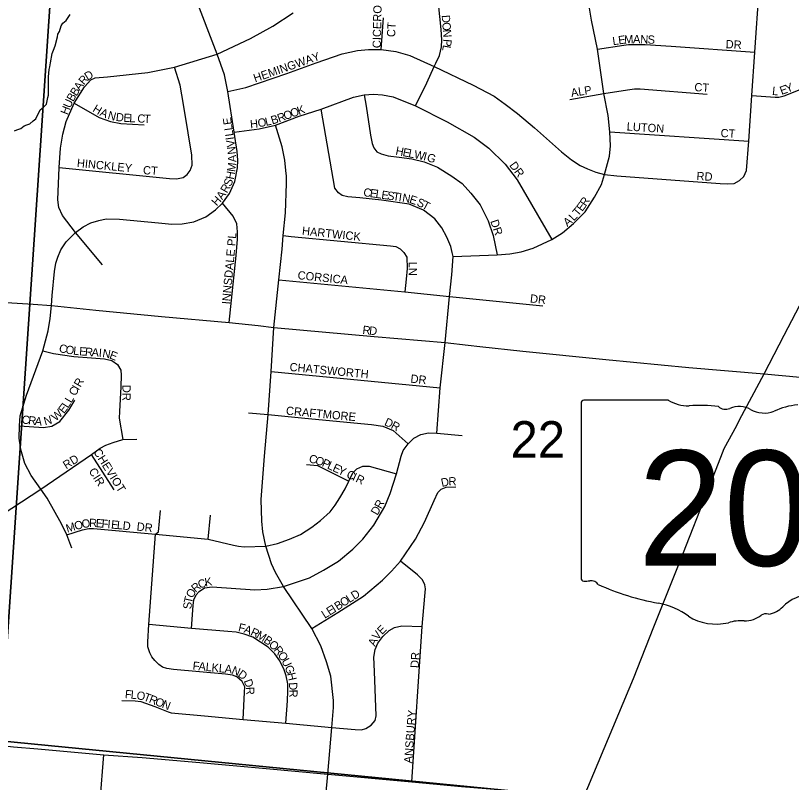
# Model space of a CAD drawing. Extents: x 0 to 680, y 0 to 440.
# Drawn here: x 75.32 to 89.22, y 228.79 to 242.52 of the extents above; entities that cross this region are included whole.
import ezdxf

# ---------------------------------------------------------------- set-up
doc = ezdxf.new("R2010")
doc.units = 0
for name, color, linetype in [('GM_X_City_Street', 7, 'Continuous'), ('GM_X_City_Street_Text', 7, 'Continuous'), ('GM_X_Minor_River', 7, 'Continuous'), ('GM_X_Section', 7, 'Continuous'), ('GM_X_Section_Text', 7, 'Continuous'), ('GM_X_State_Location', 7, 'Continuous'), ('GM_X_State_Route', 7, 'Continuous'), ('GM_X_State_Shield', 7, 'Continuous')]:
    doc.layers.add(name, color=color, linetype=linetype)

msp = doc.modelspace()

# ---------------------------------------------------------------- linework, layer by layer
at = {"layer": 'GM_X_City_Street'}
for points in [[(82.49, 240.904), (82.694, 241.318), (82.825, 241.606), (82.855, 241.667), (82.916, 241.808), (82.953, 241.962), (82.958, 242.087), (82.948, 242.269), (82.82, 243.503)], [(79.13, 241.161), (79.449, 241.232), (80.182, 241.483), (80.71, 241.677), (81.176, 241.833), (81.45, 241.896), (81.644, 241.911), (81.876, 241.916), (82.135, 241.878), (82.384, 241.808), (82.825, 241.606), (83.52, 241.274), (83.895, 241.075), (84.094, 240.937), (84.313, 240.766), (84.62, 240.509), (85.102, 240.079), (85.284, 239.938), (85.44, 239.834), (85.571, 239.777), (85.715, 239.719), (85.873, 239.678), (86.096, 239.654), (87.946, 239.513), (88.076, 239.506), (88.196, 239.517), (88.292, 239.565), (88.368, 239.638), (88.415, 239.748), (88.457, 240.274), (88.514, 241.09), (88.568, 241.868), (88.645, 242.993)], [(76.333, 232.988), (76.241, 233.224), (76.151, 233.423), (75.894, 233.879), (75.777, 234.042), (75.608, 234.289), (75.491, 234.5), (75.418, 234.752), (75.39, 234.952), (75.394, 235.175), (75.407, 235.357), (75.524, 235.725), (75.817, 236.519), (75.912, 236.877), (75.947, 237.1), (75.968, 237.332), (75.983, 237.508), (76.026, 237.936), (76.049, 238.085), (76.08, 238.197), (76.139, 238.326), (76.23, 238.47), (76.398, 238.638), (76.535, 238.741), (76.672, 238.81), (76.816, 238.854), (76.951, 238.879), (77.189, 238.878), (77.885, 238.808), (78.124, 238.787), (78.307, 238.791), (78.52, 238.83), (78.734, 238.916), (78.909, 239.044), (79.029, 239.162), (79.155, 239.336), (79.255, 239.548), (79.303, 239.794), (79.306, 239.929), (79.293, 240.089), (79.24, 240.431), (79.13, 241.161), (79.065, 241.46), (78.937, 241.831), (78.529, 242.89)], [(83.16, 238.206), (83.953, 238.238), (84.179, 238.254), (84.381, 238.289), (84.597, 238.354), (84.927, 238.509), (85.118, 238.631), (85.32, 238.795), (85.524, 239.009), (85.692, 239.268), (85.821, 239.495), (85.873, 239.678), (85.962, 240.003), (85.979, 240.19), (85.971, 240.44), (85.937, 240.731), (85.863, 241.127), (85.747, 241.919), (85.642, 242.436), (85.596, 242.691)], [(76.882, 238.06), (76.398, 238.638), (76.168, 238.942), (76.103, 239.083), (76.083, 239.221), (76.105, 239.799), (76.128, 240.148), (76.17, 240.397), (76.231, 240.623), (76.376, 240.952), (76.56, 241.245), (76.674, 241.368), (76.754, 241.404), (76.971, 241.423), (77.695, 241.5), (78.171, 241.599), (78.937, 241.831), (79.533, 242.109), (79.933, 242.332), (80.3, 242.572)], [(81.876, 241.916), (81.914, 242.478)], [(85.747, 241.919), (86.22, 241.992), (86.305, 242.004), (86.603, 242.004), (87.069, 241.972), (88.568, 241.868)], [(76.105, 239.799), (78.085, 239.605), (78.21, 239.6), (78.329, 239.62), (78.399, 239.675), (78.455, 239.747), (78.49, 239.841), (78.484, 240.022), (78.351, 240.824), (78.305, 241.101), (78.272, 241.272), (78.171, 241.599)], [(79.24, 240.431), (79.688, 240.494), (79.98, 240.557), (80.406, 240.718), (80.796, 240.846), (81.375, 241.06), (81.571, 241.103), (81.738, 241.116), (81.899, 241.103), (82.087, 241.065), (82.49, 240.904), (83.057, 240.617), (83.537, 240.345), (83.802, 240.148), (84.095, 239.863), (84.311, 239.58), (84.927, 238.509)], [(85.25, 241.019), (85.863, 241.127), (86.286, 241.19), (86.41, 241.207), (86.511, 241.208), (87.712, 241.111)], [(88.993, 241.062), (89.017, 241.063), (89.091, 241.084), (89.438, 241.222), (89.515, 241.228), (90.37, 241.173), (90.492, 241.155), (90.592, 241.122), (90.693, 241.069), (91.25, 240.728)], [(81.571, 241.103), (81.602, 240.897), (81.685, 240.378), (81.712, 240.232), (81.74, 240.154), (81.793, 240.084), (81.871, 240.046), (81.997, 240.011), (82.198, 239.988), (82.42, 239.958), (82.646, 239.902), (82.88, 239.807), (83.14, 239.648), (83.323, 239.512), (83.482, 239.341), (83.648, 239.132), (83.792, 238.843), (83.882, 238.586), (83.953, 238.238)], [(88.514, 241.09), (88.927, 241.062), (88.993, 241.062)], [(76.376, 240.952), (76.821, 240.696), (77.027, 240.623), (77.211, 240.589), (77.627, 240.564)], [(82.868, 235.047), (82.928, 235.855), (83.021, 236.665), (83.097, 237.493), (83.14, 237.881), (83.16, 238.206), (83.142, 238.279), (83.119, 238.389), (83.051, 238.556), (82.958, 238.719), (82.833, 238.88), (82.631, 239.036), (82.377, 239.147), (81.878, 239.213), (81.491, 239.258), (81.277, 239.276), (81.176, 239.301), (81.111, 239.346), (81.045, 239.429), (80.796, 240.846)], [(80.843, 228.098), (80.916, 228.937), (80.988, 229.777), (81.021, 230.134), (81.019, 230.256), (80.972, 230.691), (80.897, 230.953), (80.792, 231.238), (80.63, 231.545), (80.125, 232.3), (79.978, 232.552), (79.912, 232.704), (79.81, 233.021), (79.753, 233.277), (79.735, 233.469), (79.727, 233.859), (79.784, 234.63), (79.849, 235.377), (79.902, 236.147), (79.952, 236.938), (80.039, 237.788), (80.101, 238.337), (80.121, 238.583), (80.159, 238.989), (80.18, 239.516), (80.178, 239.647), (80.167, 239.749), (80.148, 239.929), (80.099, 240.168), (79.98, 240.557)], [(85.971, 240.44), (88.457, 240.274)], [(79.15, 237.025), (79.278, 238.223), (79.298, 238.52), (79.301, 238.649), (79.286, 238.79), (79.223, 238.928), (79.029, 239.162)], [(80.121, 238.583), (80.262, 238.568), (82.04, 238.4), (82.133, 238.385), (82.213, 238.342), (82.281, 238.281), (82.334, 238.196), (82.337, 237.994), (82.319, 237.8), (82.299, 237.574)], [(80.039, 237.788), (82.299, 237.574), (83.097, 237.493), (84.771, 237.325)], [(74.86, 237.41), (75.164, 237.385), (75.64, 237.354)], [(75.64, 237.354), (75.968, 237.332), (76.766, 237.247), (77.941, 237.133), (79.15, 237.025), (79.673, 236.97), (79.952, 236.938), (81.747, 236.776), (83.021, 236.665), (83.433, 236.62)], [(83.433, 236.62), (83.638, 236.597), (84.411, 236.514), (85.899, 236.366), (87.384, 236.217), (88.731, 236.106), (89.954, 235.991), (89.977, 235.988)], [(75.817, 236.519), (76.008, 236.471), (76.371, 236.418), (76.688, 236.393), (76.919, 236.373), (77.051, 236.344), (77.15, 236.272), (77.208, 236.171), (77.214, 236.082), (77.209, 235.875), (77.185, 235.433), (77.183, 235.31), (77.244, 234.931)], [(79.902, 236.147), (82.928, 235.855)], [(75.394, 235.175), (75.824, 235.146), (75.973, 235.172), (76.121, 235.253), (76.282, 235.457), (76.39, 235.636)], [(79.498, 235.411), (79.849, 235.377), (80.506, 235.314), (81.701, 235.199), (81.904, 235.171), (82.086, 235.093), (82.357, 234.855)], [(78.477, 231.548), (78.506, 231.96), (78.519, 232.063), (78.558, 232.149), (78.614, 232.211), (78.707, 232.273), (78.844, 232.293), (79.608, 232.24), (79.834, 232.253), (80.125, 232.3), (80.587, 232.452), (80.839, 232.592), (81.111, 232.751), (81.365, 232.967), (81.546, 233.146), (81.741, 233.396), (81.938, 233.732), (82.037, 233.966), (82.147, 234.317), (82.229, 234.634), (82.269, 234.735), (82.357, 234.855), (82.457, 234.954), (82.585, 235.018), (82.718, 235.049), (82.868, 235.047), (83.321, 235.003)], [(75.087, 233.586), (75.777, 234.042), (76.687, 234.663), (76.839, 234.777), (76.944, 234.827), (77.075, 234.879), (77.244, 234.931), (77.497, 234.937)], [(77.092, 234.028), (76.687, 234.663)], [(76.241, 233.224), (76.525, 233.314), (76.637, 233.336), (76.723, 233.337), (77.831, 233.234), (78.777, 233.145), (79.227, 233.036), (79.317, 233.02), (79.419, 233.01), (79.81, 233.021), (80.016, 233.07), (80.233, 233.147), (80.426, 233.232), (80.634, 233.361), (80.788, 233.479), (80.957, 233.637), (81.052, 233.753), (81.134, 233.886), (81.227, 234.046), (81.293, 234.187), (81.363, 234.332), (81.435, 234.407), (81.546, 234.456), (81.659, 234.454), (82.147, 234.317)], [(80.535, 234.483), (80.734, 234.466), (81.293, 234.187)], [(80.63, 231.545), (81.098, 231.831), (81.555, 232.123), (81.898, 232.413), (82.059, 232.572), (82.22, 232.753), (82.488, 233.146), (82.651, 233.451), (82.824, 233.838), (82.89, 233.982), (82.947, 234.041), (83.04, 234.079), (83.21, 234.083)], [(79.4, 229.92), (79.428, 230.409), (79.43, 230.5), (79.386, 230.598), (79.29, 230.683), (79.209, 230.713), (79.087, 230.729), (78.157, 230.812), (78.037, 230.832), (77.955, 230.856), (77.89, 230.9), (77.817, 230.975), (77.768, 231.041), (77.729, 231.111), (77.695, 231.218), (77.692, 231.306), (77.712, 231.616), (77.831, 233.234), (77.883, 233.275), (77.92, 233.662)], [(78.777, 233.145), (78.815, 233.577)], [(82.424, 228.803), (82.608, 231.582), (82.656, 232.128), (82.665, 232.256), (82.658, 232.331), (82.612, 232.417), (82.525, 232.51), (82.22, 232.753)], [(77.231, 230.259), (77.468, 230.253), (77.571, 230.242), (77.822, 230.149), (78.058, 230.057), (78.11, 230.039), (78.708, 229.986), (79.4, 229.92), (80.164, 229.852), (80.988, 229.777), (81.407, 229.738), (81.519, 229.733), (81.601, 229.756), (81.692, 229.814), (81.763, 229.899), (81.784, 229.986), (81.754, 230.779), (81.74, 231.036), (81.763, 231.17), (81.814, 231.287), (81.901, 231.401), (82.015, 231.509), (82.112, 231.562), (82.242, 231.595), (82.608, 231.582)], [(80.164, 229.852), (80.195, 230.252), (80.2, 230.429), (80.2, 230.556), (80.169, 230.701), (80.137, 230.807), (80.057, 230.966), (79.97, 231.094), (79.849, 231.214), (79.715, 231.305), (79.575, 231.389), (79.418, 231.448), (79.277, 231.479), (79.13, 231.492), (78.477, 231.548), (77.712, 231.616)], [(73.375, 229.618), (73.429, 229.614), (73.966, 229.574), (75.29, 229.43), (75.723, 229.395), (76.908, 229.287), (77.592, 229.24), (78.627, 229.149), (79.814, 229.038), (80.916, 228.937), (82.424, 228.803), (83.309, 228.721), (84.197, 228.644), (85.499, 228.514)], [(76.839, 228.464), (76.908, 229.287)]]:
    msp.add_lwpolyline(points, dxfattribs=at)
at = {"layer": 'GM_X_Minor_River'}
msp.add_lwpolyline([(75.309, 240.456), (75.351, 240.473), (75.423, 240.501), (75.477, 240.548), (75.525, 240.565), (75.579, 240.581), (75.639, 240.634), (75.687, 240.669), (75.768, 240.834), (75.828, 240.88), (75.877, 240.932), (75.903, 241.051), (75.916, 241.098), (75.918, 241.176), (75.915, 241.342), (75.917, 241.425), (75.925, 241.556), (75.938, 241.604), (75.952, 241.675), (75.979, 241.841), (76.004, 241.9), (76.035, 241.976), (76.074, 242.142), (76.081, 242.19), (76.112, 242.237), (76.143, 242.337), (76.174, 242.384), (76.234, 242.431), (76.302, 242.542)], dxfattribs=at)
at = {"layer": 'GM_X_Section'}
for points in [[(60.408, 246.656), (76.108, 245.175), (75.056, 229.533), (59.484, 230.548)], [(76.108, 245.175), (91.891, 243.739), (90.794, 227.996), (75.056, 229.533)], [(90.794, 227.996), (89.303, 212.485), (73.628, 213.785), (75.056, 229.533)]]:
    msp.add_lwpolyline(points, close=True, dxfattribs=at)
at = {"layer": 'GM_X_State_Route'}
for points in [[(89.093, 236.801), (89.918, 238.385), (90.431, 239.31), (91.25, 240.728), (91.921, 241.885), (92.524, 242.864), (93.276, 244.171), (93.899, 245.257), (94.425, 246.271), (94.886, 247.087), (95.237, 247.851), (95.964, 249.262), (96.113, 249.541), (96.83, 250.958), (97.128, 251.521)], [(88.293, 235.28), (88.731, 236.106), (89.093, 236.801)], [(81.354, 213.133), (81.744, 217.116), (81.802, 217.704), (81.873, 218.516), (82.041, 220.108), (82.217, 222.268), (82.298, 222.605), (82.362, 222.797), (82.456, 223.004), (82.937, 223.779), (83.663, 224.921), (84.286, 225.933), (84.674, 226.547), (84.802, 226.769), (85.499, 228.514), (86.393, 230.654), (86.757, 231.578), (87.22, 232.741), (87.766, 234.128), (87.955, 234.614), (88.015, 234.772), (88.24, 235.18), (88.293, 235.28)]]:
    msp.add_lwpolyline(points, dxfattribs=at)
at = {"layer": 'GM_X_State_Shield'}
for p, q in [((85.455, 235.582), (85.455, 232.449)), ((87.017, 235.636), (85.506, 235.636))]:
    msp.add_line(p, q, dxfattribs=at)
for centre, major_axis, start_param, end_param in [((85.514, 235.589), (0.0598, 0), 1.712693, 3.28349), ((87.376, 235.999), (0.58, 0), 4.042523, 4.731795), ((87.569, 233.877), (2.081, 0), 1.404758, 1.657858), ((89.474, 234.679), (1.101, 0), 1.699011, 2.107814), ((88.041, 235.605), (0.167, 0), 3.836095, 5.185415), ((88.287, 235.243), (0.348, 0), 0.950623, 2.079405), ((88.735, 235.739), (0.418, 0), 4.081561, 5.145723), ((85.515, 232.443), (0.0603, 0), 3.00124, 4.508301), ((85.524, 232.763), (0.46, 0), 4.665946, 4.897461), ((85.618, 232.269), (0.166, 0), 0.519207, 1.627899), ((87.713, 235.083), (3.951, 0), 4.195997, 4.488961), ((89.66, 231.57), (0.749, 0), 1.647645, 2.488434), ((86.535, 231.042), (1.236, 0), 0.823519, 1.323587), ((88.76, 231.715), (0.118, 0), 1.147584, 2.315152), ((88.71, 232.146), (0.442, 0), 4.937069, 5.64225), ((87.872, 232.253), (0.784, 0), 4.026481, 4.996735), ((88.325, 231.17), (0.645, 0), 1.495662, 1.94098), ((88.382, 232.019), (0.418, 0), 4.691044, 5.507374)]:
    msp.add_ellipse(centre, major_axis=major_axis, ratio=0.8, start_param=start_param, end_param=end_param, dxfattribs=at)

# ---------------------------------------------------------------- texts
at = {"layer": 'GM_X_City_Street_Text'}
for s, height, rotation, p in [('CICERO', 0.1482, 88.8774, (81.867, 241.936)), ('D', 0.148, 274.397, (82.957, 242.526)), ('CT', 0.1482, 86.8215, (82.122, 242.132)), ('O', 0.148, 274.3752, (82.967, 242.396)), ('N', 0.148, 274.3839, (82.977, 242.266)), ('P', 0.148, 265.9806, (82.99, 242.103)), ('L', 0.148, 7.9756, (86.026, 241.989)), ('E', 0.148, 7.9485, (86.129, 242.004)), ('M', 0.148, 3.0252, (86.229, 242.018)), ('A', 0.148, 358.6012, (86.383, 242.026)), ('N', 0.148, 358.404, (86.513, 242.023)), ('S', 0.148, 358.4114, (86.643, 242.019)), ('DR', 0.1482, 356.989, (88.04, 241.937)), ('L', 0.148, 260.394, (82.983, 242.002)), ('HEMINGWAY', 0.1482, 19.2304, (79.616, 241.323)), ('D', 0.148, 32.902, (76.618, 241.351)), ('R', 0.148, 48.6427, (76.549, 241.269)), ('A', 0.148, 55.6491, (76.478, 241.166)), ('ALP', 0.1482, 8.7493, (85.282, 241.063)), ('CT', 0.1482, 356.8094, (87.479, 241.168)), ('L', 0.148, 354.2541, (88.87, 241.101)), ('E', 0.148, 20.0634, (89.044, 241.099)), ('Y', 0.148, 20.7974, (89.144, 241.136)), ('B', 0.148, 59.4901, (76.356, 240.968)), ('B', 0.148, 56.9364, (76.415, 241.068)), ('U', 0.148, 66.8674, (76.307, 240.853)), ('H', 0.148, 68.5639, (76.26, 240.732)), ('H', 0.148, 328.8263, (76.693, 240.811)), ('A', 0.148, 336.1786, (76.823, 240.734)), ('O', 0.148, 20.2875, (80.277, 240.693)), ('K', 0.148, 20.2875, (80.399, 240.738)), ('N', 0.148, 345.0167, (76.966, 240.673)), ('D', 0.148, 353.5139, (77.115, 240.635)), ('E', 0.148, 356.949, (77.255, 240.619)), ('L', 0.148, 357.466, (77.36, 240.613)), ('C', 0.148, 357.4493, (77.504, 240.607)), ('T', 0.148, 357.466, (77.621, 240.602)), ('E', 0.148, 98.1417, (79.201, 240.575)), ('L', 0.148, 13.0216, (79.811, 240.544)), ('B', 0.148, 17.0631, (79.923, 240.57)), ('R', 0.148, 20.1875, (80.044, 240.607)), ('O', 0.148, 20.2873, (80.154, 240.648)), ('L', 0.148, 98.1383, (79.215, 240.472)), ('H', 0.148, 5.6693, (79.532, 240.502)), ('O', 0.148, 11.0194, (79.677, 240.518)), ('LUTON', 0.1482, 356.3452, (86.267, 240.463)), ('L', 0.148, 98.1147, (79.23, 240.369)), ('CT', 0.1482, 356.8215, (87.949, 240.346)), ('I', 0.148, 98.1502, (79.239, 240.304)), ('V', 0.148, 98.0208, (79.258, 240.175)), ('N', 0.148, 97.0751, (79.274, 240.043)), ('H', 0.148, 348.9172, (82.122, 240.032)), ('E', 0.148, 348.916, (82.25, 240.007)), ('A', 0.148, 91.8415, (79.279, 239.897)), ('L', 0.148, 348.916, (82.352, 239.987)), ('W', 0.148, 348.7461, (82.455, 239.967)), ('I', 0.148, 346.1439, (82.619, 239.935)), ('G', 0.148, 343.4871, (82.681, 239.919)), ('HINCKLEY', 0.1482, 354.3693, (76.419, 239.811)), ('M', 0.148, 82.625, (79.258, 239.716)), ('DR', 0.1482, 306.2494, (84.161, 239.839)), ('CT', 0.1482, 356.8215, (77.605, 239.681)), ('H', 0.148, 78.85, (79.231, 239.578)), ('RD', 0.1482, 356.989, (87.518, 239.576)), ('S', 0.148, 66.0215, (79.178, 239.448)), ('R', 0.148, 60.2518, (79.112, 239.331)), ('A', 0.148, 54.5919, (79.028, 239.212)), ('C', 0.148, 351.9352, (81.547, 239.289)), ('E', 0.148, 351.9124, (81.663, 239.273)), ('L', 0.148, 351.9395, (81.766, 239.258)), ('E', 0.148, 351.9489, (81.87, 239.243)), ('S', 0.148, 351.9124, (81.973, 239.229)), ('T', 0.148, 351.9489, (82.076, 239.214)), ('I', 0.148, 351.9317, (82.18, 239.199)), ('N', 0.148, 350.491, (82.243, 239.19)), ('E', 0.148, 341.4786, (82.366, 239.17)), ('H', 0.148, 47.8292, (78.929, 239.1)), ('S', 0.148, 336.8337, (82.498, 239.124)), ('T', 0.148, 331.7122, (82.591, 239.084)), ('E', 0.148, 53.4095, (85.474, 239.003)), ('R', 0.148, 56.4417, (85.541, 239.094)), ('T', 0.148, 49.7959, (85.4, 238.916)), ('A', 0.148, 39.2402, (85.207, 238.735)), ('L', 0.148, 47.2993, (85.324, 238.834)), ('DR', 0.1482, 288.435, (83.826, 238.84)), ('INNSDALE PL', 0.14823, 84.8642, (79.167, 237.346)), ('HARTWICK', 0.1482, 353.912, (80.45, 238.598)), ('LN', 0.1482, 270, (82.366, 238.114)), ('CORSICA', 0.1482, 354.1966, (80.372, 237.802)), ('DR', 0.1482, 353.6638, (84.533, 237.385)), ('R', 0.148, 353.4774, (81.533, 236.824)), ('D', 0.148, 354.7791, (81.653, 236.81)), ('C', 0.148, 349.3236, (76.095, 236.497)), ('O', 0.148, 349.7736, (76.212, 236.475)), ('L', 0.148, 353.957, (76.352, 236.451)), ('E', 0.148, 355.7101, (76.461, 236.439)), ('R', 0.148, 355.6497, (76.565, 236.431)), ('A', 0.148, 355.6466, (76.682, 236.422)), ('I', 0.148, 355.6525, (76.812, 236.413)), ('N', 0.148, 349.8261, (76.873, 236.408)), ('E', 0.148, 338.6349, (76.994, 236.387)), ('CHATSWORTH', 0.1482, 354.5887, (80.228, 236.159)), ('R', 0.148, 59.9261, (76.487, 235.856)), ('DR', 0.1482, 353.9946, (82.393, 235.95)), ('C', 0.148, 59.9261, (76.396, 235.698)), ('I', 0.148, 59.9135, (76.455, 235.8)), ('DR', 0.1482, 270, (77.24, 235.909)), ('E', 0.148, 51.6018, (76.191, 235.384)), ('L', 0.148, 58.0219, (76.266, 235.481)), ('L', 0.148, 59.87, (76.324, 235.574)), ('W', 0.148, 41.2082, (76.043, 235.251)), ('CRAFTMORE', 0.1482, 354.6832, (80.164, 235.376)), ('C', 0.148, 353.2575, (75.429, 235.219)), ('R', 0.148, 353.2575, (75.546, 235.206)), ('A', 0.148, 353.2519, (75.662, 235.192)), ('N', 0.148, 16.0133, (75.855, 235.182)), ('D', 0.148, 335.9576, (81.918, 235.191)), ('R', 0.148, 331.9032, (82.035, 235.139)), ('CHEVIOT', 0.1482, 302.1051, (76.714, 234.711)), ('RD', 0.1482, 32.0029, (76.232, 234.394)), ('C', 0.148, 345.757, (80.569, 234.525)), ('O', 0.148, 341.4477, (80.68, 234.497)), ('P', 0.148, 337.1384, (80.8, 234.457)), ('L', 0.148, 334.9837, (80.895, 234.417)), ('E', 0.148, 334.9837, (80.99, 234.373)), ('Y', 0.148, 334.9837, (81.084, 234.328)), ('CIR', 0.1482, 302.2765, (76.629, 234.366)), ('C', 0.148, 334.9837, (81.238, 234.257)), ('I', 0.148, 334.9837, (81.344, 234.207)), ('R', 0.148, 334.9837, (81.404, 234.179)), ('D', 0.148, 12.1543, (82.961, 234.081)), ('R', 0.148, 1.6761, (83.081, 234.107)), ('R', 0.148, 61.3923, (81.871, 233.678)), ('D', 0.148, 60.491, (81.806, 233.562)), ('O', 0.148, 16.0294, (76.401, 233.306)), ('O', 0.148, 9.9941, (76.523, 233.341)), ('R', 0.148, 359.7814, (76.644, 233.363)), ('E', 0.148, 354.9936, (76.758, 233.363)), ('F', 0.148, 354.719, (76.862, 233.354)), ('I', 0.148, 354.7027, (76.966, 233.344)), ('E', 0.148, 354.6918, (77.031, 233.338)), ('L', 0.148, 354.7328, (77.135, 233.329)), ('D', 0.148, 354.7027, (77.239, 233.319)), ('M', 0.148, 16.5283, (76.252, 233.262)), ('DR', 0.1482, 353.9832, (77.489, 233.302)), ('R', 0.148, 40.3932, (78.548, 232.185)), ('C', 0.148, 23.6419, (78.628, 232.255)), ('K', 0.148, 10.0839, (78.726, 232.299)), ('O', 0.148, 63.7379, (78.5, 232.08)), ('D', 0.148, 32.4595, (81.391, 232.056)), ('T', 0.148, 77.6075, (78.481, 231.987)), ('O', 0.148, 32.4896, (81.193, 231.93)), ('L', 0.148, 32.4775, (81.303, 232)), ('S', 0.148, 86.7202, (78.475, 231.889)), ('E', 0.148, 32.4772, (80.951, 231.775)), ('I', 0.148, 32.4857, (81.039, 231.831)), ('B', 0.148, 32.4842, (81.094, 231.866)), ('L', 0.148, 32.4775, (80.863, 231.719)), ('F', 0.148, 346.2354, (79.304, 231.502)), ('A', 0.148, 339.8993, (79.402, 231.478)), ('R', 0.148, 334.7601, (79.521, 231.434)), ('V', 0.148, 51.9717, (81.812, 231.329)), ('E', 0.148, 45.7922, (81.89, 231.428)), ('M', 0.148, 329.9298, (79.624, 231.386)), ('B', 0.148, 324.4708, (79.756, 231.31)), ('O', 0.148, 316.9323, (79.848, 231.245)), ('R', 0.148, 310.3248, (79.94, 231.159)), ('A', 0.148, 65.2142, (81.763, 231.218)), ('O', 0.148, 303.7204, (80.013, 231.073)), ('DR', 0.1482, 86.9775, (82.545, 230.836)), ('U', 0.148, 297.0928, (80.083, 230.968)), ('F', 0.148, 354.5286, (78.492, 230.81)), ('A', 0.148, 354.5414, (78.596, 230.8)), ('L', 0.148, 354.5286, (78.726, 230.788)), ('K', 0.148, 354.5414, (78.83, 230.778)), ('L', 0.148, 354.5286, (78.96, 230.765)), ('A', 0.148, 354.5189, (79.064, 230.755)), ('N', 0.148, 336.9851, (79.182, 230.746)), ('G', 0.148, 292.0652, (80.141, 230.855)), ('D', 0.148, 323.6416, (79.294, 230.699)), ('H', 0.148, 282.6047, (80.189, 230.741)), ('D', 0.148, 289.6377, (79.41, 230.61)), ('D', 0.148, 272.3614, (80.221, 230.581)), ('F', 0.148, 354.7734, (77.279, 230.302)), ('L', 0.148, 354.7821, (77.383, 230.292)), ('O', 0.148, 350.0705, (77.484, 230.283)), ('R', 0.148, 272.3566, (79.452, 230.499)), ('R', 0.148, 270.1943, (80.227, 230.453)), ('T', 0.148, 339.8628, (77.606, 230.263)), ('R', 0.148, 338.0678, (77.703, 230.227)), ('O', 0.148, 338.0525, (77.812, 230.183)), ('N', 0.148, 338.9724, (77.935, 230.134)), ('ANSBURY', 0.1482, 85.6666, (82.428, 229.128))]:
    msp.add_text(s, height=height, rotation=rotation, dxfattribs=at).set_placement(p)
at = {"layer": 'GM_X_Section_Text'}
msp.add_text('22', height=0.6552, rotation=0, dxfattribs=at).set_placement((84.191, 234.604))
at = {"layer": 'GM_X_State_Location'}
for s in ['s', 'r']:
    msp.add_text(s, height=0.00296, dxfattribs=at).set_placement((87.977, 233.807))
msp.add_text('201', height=0.00296, rotation=0, dxfattribs=at).set_placement((86.93, 233.592))
at = {"layer": 'GM_X_State_Shield'}
msp.add_text('201', height=2.0637, dxfattribs=at).set_placement((86.472, 232.67))

doc.saveas('drawing.dxf')
